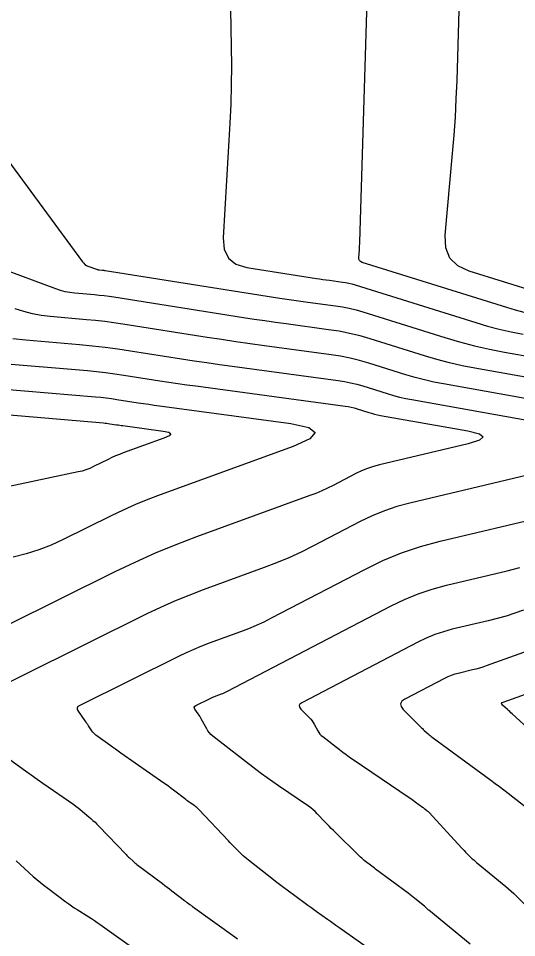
# Model space of a CAD drawing. Extents: x 1354696 to 1366163, y 660729 to 670380.
# Drawn here: x 1361798 to 1361828.5, y 664869.3 to 664925.5 of the extents above; entities that cross this region are included whole.
import ezdxf

# ---------------------------------------------------------------- set-up
doc = ezdxf.new("R2010")
doc.units = 0
doc.layers.add('R_Contours', color=7, linetype='Continuous')

msp = doc.modelspace()

# ---------------------------------------------------------------- linework, layer by layer
at = {"layer": 'R_Contours'}
for points in [[(1361829.005, 664907.568), (1361828.475, 664907.706), (1361827.949, 664907.862), (1361819.081, 664910.63), (1361818.984, 664910.675), (1361818.918, 664910.741), (1361818.883, 664910.827), (1361818.878, 664910.934), (1361818.92, 664911.401), (1361818.93, 664911.518), (1361818.938, 664911.635), (1361818.944, 664911.753), (1361818.949, 664911.87), (1361819.523, 664930.663)], [(1361810.969, 664929.56), (1361811.079, 664923.816), (1361811.09, 664922.647), (1361811.078, 664921.479), (1361811.044, 664920.312), (1361810.988, 664919.145), (1361810.579, 664912.129), (1361810.636, 664911.429), (1361810.898, 664910.894), (1361811.365, 664910.524), (1361812.037, 664910.319), (1361816.286, 664909.65), (1361816.485, 664909.619), (1361816.683, 664909.589), (1361816.882, 664909.561), (1361817.082, 664909.533), (1361817.879, 664909.426), (1361818.077, 664909.395), (1361818.273, 664909.355), (1361818.468, 664909.308), (1361818.661, 664909.252), (1361826.048, 664906.946), (1361826.762, 664906.735), (1361827.483, 664906.547), (1361828.208, 664906.382), (1361828.94, 664906.24)], [(1361829.85, 664908.777), (1361825.644, 664910.09), (1361824.942, 664910.418), (1361824.463, 664910.895), (1361824.207, 664911.52), (1361824.173, 664912.294), (1361824.627, 664917.285), (1361824.72, 664918.4), (1361824.797, 664919.517), (1361824.856, 664920.634), (1361824.899, 664921.752), (1361825.14, 664929.659)], [(1361797.118, 664917.268), (1361801.975, 664910.651), (1361802.043, 664910.571), (1361802.121, 664910.503), (1361802.207, 664910.447), (1361802.303, 664910.403), (1361802.82, 664910.21), (1361802.863, 664910.195), (1361802.907, 664910.184), (1361802.952, 664910.176), (1361802.997, 664910.17), (1361803.179, 664910.155), (1361803.224, 664910.151), (1361803.269, 664910.145), (1361803.315, 664910.14), (1361803.36, 664910.133), (1361814.059, 664908.447), (1361814.483, 664908.381), (1361814.907, 664908.318), (1361815.332, 664908.257), (1361815.756, 664908.198), (1361817.456, 664907.969), (1361817.879, 664907.903), (1361818.298, 664907.819), (1361818.714, 664907.718), (1361819.125, 664907.599), (1361824.147, 664906.031), (1361825.05, 664905.764), (1361825.96, 664905.527), (1361826.878, 664905.318), (1361827.802, 664905.138), (1361831.514, 664904.475)], [(1361831.151, 664903.235), (1361825.99, 664904.156), (1361825.209, 664904.309), (1361824.433, 664904.485), (1361823.663, 664904.686), (1361822.9, 664904.912), (1361819.589, 664905.945), (1361818.959, 664906.127), (1361818.323, 664906.282), (1361817.682, 664906.411), (1361817.034, 664906.512), (1361814.431, 664906.864), (1361813.781, 664906.953), (1361813.131, 664907.046), (1361812.482, 664907.143), (1361811.833, 664907.244), (1361803.895, 664908.495), (1361803.597, 664908.539), (1361803.298, 664908.578), (1361802.999, 664908.611), (1361802.699, 664908.639), (1361801.498, 664908.741), (1361801.2, 664908.776), (1361800.906, 664908.831), (1361800.617, 664908.907), (1361800.333, 664909.003), (1361796.919, 664910.28)], [(1361831.674, 664901.837), (1361824.064, 664903.195), (1361823.482, 664903.309), (1361822.905, 664903.44), (1361822.332, 664903.59), (1361821.763, 664903.758), (1361819.497, 664904.465), (1361818.928, 664904.63), (1361818.353, 664904.77), (1361817.773, 664904.886), (1361817.188, 664904.977), (1361813.106, 664905.529), (1361812.23, 664905.649), (1361811.355, 664905.775), (1361810.48, 664905.905), (1361809.606, 664906.041), (1361804.43, 664906.856), (1361803.879, 664906.938), (1361803.327, 664907.01), (1361802.774, 664907.072), (1361802.219, 664907.124), (1361799.999, 664907.311), (1361799.448, 664907.376), (1361798.906, 664907.479), (1361798.371, 664907.619), (1361797.846, 664907.795)], [(1361797.696, 664905.977), (1361798.5, 664905.881), (1361801.791, 664905.604), (1361802.574, 664905.53), (1361803.356, 664905.443), (1361804.135, 664905.342), (1361804.913, 664905.226), (1361808.022, 664904.736), (1361808.8, 664904.616), (1361809.578, 664904.5), (1361810.357, 664904.388), (1361811.136, 664904.281), (1361817.62, 664903.405), (1361818.005, 664903.345), (1361818.386, 664903.269), (1361818.764, 664903.177), (1361819.138, 664903.068), (1361820.626, 664902.604), (1361821, 664902.493), (1361821.376, 664902.395), (1361821.756, 664902.309), (1361822.138, 664902.234), (1361832.956, 664900.303)], [(1361796.611, 664904.485), (1361802.276, 664904.007), (1361802.832, 664903.955), (1361803.386, 664903.893), (1361803.94, 664903.821), (1361804.492, 664903.739), (1361806.697, 664903.391), (1361807.249, 664903.306), (1361807.801, 664903.224), (1361808.353, 664903.144), (1361808.906, 664903.068), (1361818.053, 664901.833), (1361818.237, 664901.804), (1361818.419, 664901.768), (1361818.599, 664901.724), (1361818.778, 664901.672), (1361819.49, 664901.45), (1361819.668, 664901.397), (1361819.848, 664901.35), (1361820.03, 664901.309), (1361820.212, 664901.273), (1361825.551, 664900.32), (1361826.265, 664900.144), (1361826.507, 664899.954), (1361826.276, 664899.752), (1361825.573, 664899.535), (1361820.15, 664898.251), (1361819.775, 664898.15), (1361819.408, 664898.026), (1361819.049, 664897.88), (1361818.699, 664897.711), (1361817.315, 664896.99), (1361816.966, 664896.815), (1361816.612, 664896.652), (1361816.254, 664896.501), (1361815.889, 664896.362), (1361808.947, 664893.837), (1361807.675, 664893.354), (1361806.418, 664892.836), (1361805.176, 664892.284), (1361803.949, 664891.697), (1361797.334, 664888.417)], [(1361794.057, 664903.144), (1361802.762, 664902.409), (1361803.09, 664902.379), (1361803.417, 664902.342), (1361803.744, 664902.3), (1361804.07, 664902.251), (1361805.372, 664902.046), (1361805.698, 664901.996), (1361806.024, 664901.947), (1361806.35, 664901.9), (1361806.677, 664901.855), (1361814.722, 664900.769), (1361815.819, 664900.535), (1361816.209, 664900.225), (1361815.894, 664899.839), (1361814.872, 664899.377), (1361806.728, 664896.414), (1361805.963, 664896.124), (1361805.208, 664895.813), (1361804.461, 664895.481), (1361803.723, 664895.128), (1361800.789, 664893.673), (1361800.048, 664893.334), (1361799.289, 664893.044), (1361798.513, 664892.802), (1361797.721, 664892.609)], [(1361791.504, 664901.804), (1361803.247, 664900.812), (1361803.348, 664900.803), (1361803.448, 664900.792), (1361803.548, 664900.779), (1361803.648, 664900.764), (1361804.047, 664900.701), (1361804.147, 664900.686), (1361804.247, 664900.671), (1361804.347, 664900.656), (1361804.447, 664900.643), (1361806.913, 664900.31), (1361807.249, 664900.238), (1361807.368, 664900.143), (1361807.272, 664900.025), (1361806.959, 664899.883), (1361804.463, 664898.975), (1361804.228, 664898.886), (1361803.997, 664898.791), (1361803.768, 664898.689), (1361803.542, 664898.581), (1361802.643, 664898.135), (1361802.415, 664898.031), (1361802.183, 664897.942), (1361801.945, 664897.868), (1361801.702, 664897.809), (1361791.983, 664895.763)], [(1361832.56, 664898.411), (1361822.008, 664895.912), (1361821.223, 664895.7), (1361820.455, 664895.441), (1361819.705, 664895.135), (1361818.972, 664894.781), (1361816.077, 664893.273), (1361815.347, 664892.908), (1361814.607, 664892.568), (1361813.856, 664892.252), (1361813.095, 664891.961), (1361809.347, 664890.597), (1361808.472, 664890.265), (1361807.607, 664889.909), (1361806.753, 664889.529), (1361805.909, 664889.125), (1361794.366, 664883.404)], [(1361820.168, 664868.17), (1361817.659, 664869.947), (1361817.487, 664870.069), (1361817.315, 664870.192), (1361817.143, 664870.314), (1361816.971, 664870.437), (1361816.285, 664870.928), (1361816.113, 664871.051), (1361815.942, 664871.175), (1361815.772, 664871.3), (1361815.601, 664871.425), (1361814.506, 664872.232), (1361814.268, 664872.409), (1361814.03, 664872.588), (1361813.794, 664872.769), (1361813.56, 664872.951), (1361812.133, 664874.068), (1361812.022, 664874.157), (1361811.914, 664874.25), (1361811.808, 664874.345), (1361811.705, 664874.443), (1361811.297, 664874.841), (1361811.196, 664874.942), (1361811.095, 664875.043), (1361810.996, 664875.145), (1361810.898, 664875.248), (1361809.092, 664877.172), (1361809.033, 664877.232), (1361808.971, 664877.288), (1361808.906, 664877.34), (1361808.838, 664877.389), (1361808.56, 664877.578), (1361808.49, 664877.625), (1361808.422, 664877.674), (1361808.354, 664877.724), (1361808.288, 664877.775), (1361807.547, 664878.348), (1361807.4, 664878.46), (1361807.252, 664878.569), (1361807.103, 664878.677), (1361806.953, 664878.784), (1361804.321, 664880.618), (1361804.152, 664880.736), (1361803.983, 664880.855), (1361803.815, 664880.974), (1361803.647, 664881.095), (1361802.791, 664881.71), (1361802.719, 664881.767), (1361802.654, 664881.829), (1361802.595, 664881.898), (1361802.542, 664881.973), (1361802.345, 664882.283), (1361802.295, 664882.36), (1361802.244, 664882.437), (1361802.192, 664882.512), (1361802.139, 664882.588), (1361801.723, 664883.175), (1361801.663, 664883.291), (1361801.659, 664883.393), (1361801.711, 664883.481), (1361801.818, 664883.554), (1361807.868, 664886.553), (1361808.33, 664886.774), (1361808.797, 664886.982), (1361809.27, 664887.177), (1361809.748, 664887.358), (1361811.673, 664888.058), (1361812.15, 664888.241), (1361812.621, 664888.439), (1361813.086, 664888.653), (1361813.543, 664888.882), (1361819.245, 664891.852), (1361820.361, 664892.39), (1361821.502, 664892.856), (1361822.671, 664893.25), (1361823.867, 664893.573), (1361830.262, 664895.088)], [(1361825.709, 664868.94), (1361823.164, 664871.012), (1361823.14, 664871.031), (1361823.118, 664871.051), (1361823.095, 664871.072), (1361823.074, 664871.092), (1361822.987, 664871.177), (1361822.965, 664871.198), (1361822.943, 664871.219), (1361822.921, 664871.238), (1361822.897, 664871.258), (1361822.324, 664871.726), (1361822.22, 664871.81), (1361822.115, 664871.893), (1361822.009, 664871.974), (1361821.902, 664872.054), (1361819.917, 664873.517), (1361819.838, 664873.576), (1361819.759, 664873.635), (1361819.681, 664873.695), (1361819.603, 664873.755), (1361819.293, 664873.998), (1361819.216, 664874.06), (1361819.141, 664874.124), (1361819.068, 664874.189), (1361818.997, 664874.257), (1361817.327, 664875.889), (1361817.2, 664876.014), (1361817.075, 664876.14), (1361816.952, 664876.267), (1361816.83, 664876.396), (1361816.344, 664876.914), (1361816.219, 664877.039), (1361816.088, 664877.157), (1361815.951, 664877.268), (1361815.807, 664877.372), (1361813.974, 664878.614), (1361813.621, 664878.857), (1361813.273, 664879.105), (1361812.928, 664879.359), (1361812.587, 664879.618), (1361809.944, 664881.662), (1361809.834, 664881.757), (1361809.736, 664881.861), (1361809.649, 664881.975), (1361809.574, 664882.099), (1361809.241, 664882.716), (1361809.198, 664882.793), (1361809.153, 664882.869), (1361809.105, 664882.943), (1361809.055, 664883.016), (1361808.851, 664883.303), (1361808.817, 664883.371), (1361808.814, 664883.431), (1361808.845, 664883.482), (1361808.907, 664883.525), (1361809.828, 664883.982), (1361809.906, 664884.019), (1361809.986, 664884.055), (1361810.067, 664884.088), (1361810.148, 664884.119), (1361810.477, 664884.238), (1361810.558, 664884.27), (1361810.639, 664884.303), (1361810.718, 664884.34), (1361810.796, 664884.379), (1361820.868, 664889.626), (1361821.683, 664890.019), (1361822.517, 664890.359), (1361823.371, 664890.647), (1361824.244, 664890.883), (1361827.965, 664891.764), (1361828.751, 664891.962)], [(1361828.971, 664889.351), (1361828.437, 664889.168), (1361827.898, 664889.001), (1361827.354, 664888.848), (1361826.807, 664888.711), (1361824.607, 664888.189), (1361824.063, 664888.043), (1361823.531, 664887.863), (1361823.012, 664887.651), (1361822.504, 664887.407), (1361815.391, 664883.701), (1361815.277, 664883.619), (1361815.228, 664883.527), (1361815.247, 664883.424), (1361815.331, 664883.312), (1361815.87, 664882.773), (1361815.951, 664882.687), (1361816.024, 664882.595), (1361816.091, 664882.498), (1361816.151, 664882.397), (1361816.376, 664881.979), (1361816.437, 664881.879), (1361816.507, 664881.786), (1361816.587, 664881.702), (1361816.676, 664881.625), (1361817.704, 664880.83), (1361817.908, 664880.675), (1361818.114, 664880.523), (1361818.322, 664880.375), (1361818.533, 664880.229), (1361821.976, 664877.896), (1361822.065, 664877.835), (1361822.154, 664877.773), (1361822.242, 664877.711), (1361822.33, 664877.647), (1361822.783, 664877.317), (1361822.818, 664877.291), (1361822.852, 664877.265), (1361822.887, 664877.238), (1361822.921, 664877.212), (1361823.059, 664877.104), (1361823.092, 664877.077), (1361823.125, 664877.048), (1361823.156, 664877.018), (1361823.186, 664876.987), (1361825.174, 664874.821), (1361825.253, 664874.736), (1361825.334, 664874.652), (1361825.416, 664874.569), (1361825.499, 664874.487), (1361825.835, 664874.161), (1361825.919, 664874.081), (1361826.005, 664874.003), (1361826.093, 664873.926), (1361826.183, 664873.851), (1361827.884, 664872.462), (1361828.054, 664872.32), (1361828.221, 664872.174), (1361828.385, 664872.024), (1361828.545, 664871.87), (1361829.179, 664871.247)], [(1361836.057, 664889.292), (1361826.69, 664885.954), (1361826.479, 664885.882), (1361826.266, 664885.816), (1361826.052, 664885.756), (1361825.836, 664885.701), (1361824.969, 664885.496), (1361824.755, 664885.438), (1361824.545, 664885.368), (1361824.341, 664885.284), (1361824.141, 664885.187), (1361821.708, 664883.92), (1361821.519, 664883.785), (1361821.44, 664883.633), (1361821.47, 664883.464), (1361821.609, 664883.278), (1361822.662, 664882.227), (1361822.719, 664882.17), (1361822.777, 664882.115), (1361822.835, 664882.06), (1361822.894, 664882.005), (1361823.132, 664881.79), (1361823.192, 664881.737), (1361823.253, 664881.685), (1361823.316, 664881.635), (1361823.38, 664881.587), (1361826.972, 664878.965), (1361827.24, 664878.768), (1361827.506, 664878.569), (1361827.771, 664878.367), (1361828.034, 664878.163), (1361829.261, 664877.205)], [(1361829.488, 664881.916), (1361828.269, 664883.023), (1361828.197, 664883.088), (1361828.125, 664883.154), (1361828.052, 664883.219), (1361827.979, 664883.284), (1361827.689, 664883.544), (1361827.637, 664883.605), (1361827.626, 664883.658), (1361827.656, 664883.703), (1361827.727, 664883.74), (1361837.478, 664887.215)], [(1361795.788, 664881.467), (1361798.117, 664879.792), (1361798.474, 664879.537), (1361798.832, 664879.283), (1361799.19, 664879.03), (1361799.55, 664878.779), (1361801.431, 664877.468), (1361801.569, 664877.369), (1361801.704, 664877.268), (1361801.837, 664877.162), (1361801.967, 664877.054), (1361802.483, 664876.614), (1361802.611, 664876.502), (1361802.735, 664876.388), (1361802.857, 664876.27), (1361802.975, 664876.149), (1361804.635, 664874.41), (1361804.687, 664874.357), (1361804.74, 664874.304), (1361804.793, 664874.253), (1361804.848, 664874.203), (1361805.068, 664874.004), (1361805.124, 664873.955), (1361805.18, 664873.907), (1361805.238, 664873.86), (1361805.297, 664873.815), (1361806.875, 664872.638), (1361807.019, 664872.53), (1361807.163, 664872.421), (1361807.305, 664872.312), (1361807.447, 664872.201), (1361808.219, 664871.597), (1361808.258, 664871.566), (1361808.298, 664871.536), (1361808.337, 664871.506), (1361808.377, 664871.477), (1361808.537, 664871.359), (1361808.577, 664871.329), (1361808.617, 664871.3), (1361808.657, 664871.271), (1361808.698, 664871.242), (1361811.295, 664869.383), (1361811.457, 664869.267)], [(1361797.912, 664874.023), (1361798.956, 664873.079), (1361799.172, 664872.888), (1361799.392, 664872.703), (1361799.616, 664872.523), (1361799.845, 664872.348), (1361800.954, 664871.521), (1361801.123, 664871.398), (1361801.293, 664871.279), (1361801.467, 664871.163), (1361801.642, 664871.05), (1361802.349, 664870.608), (1361802.525, 664870.496), (1361802.699, 664870.381), (1361802.872, 664870.264), (1361803.043, 664870.145), (1361805.546, 664868.37)]]:
    msp.add_lwpolyline(points, dxfattribs=at)

doc.saveas('drawing.dxf')
